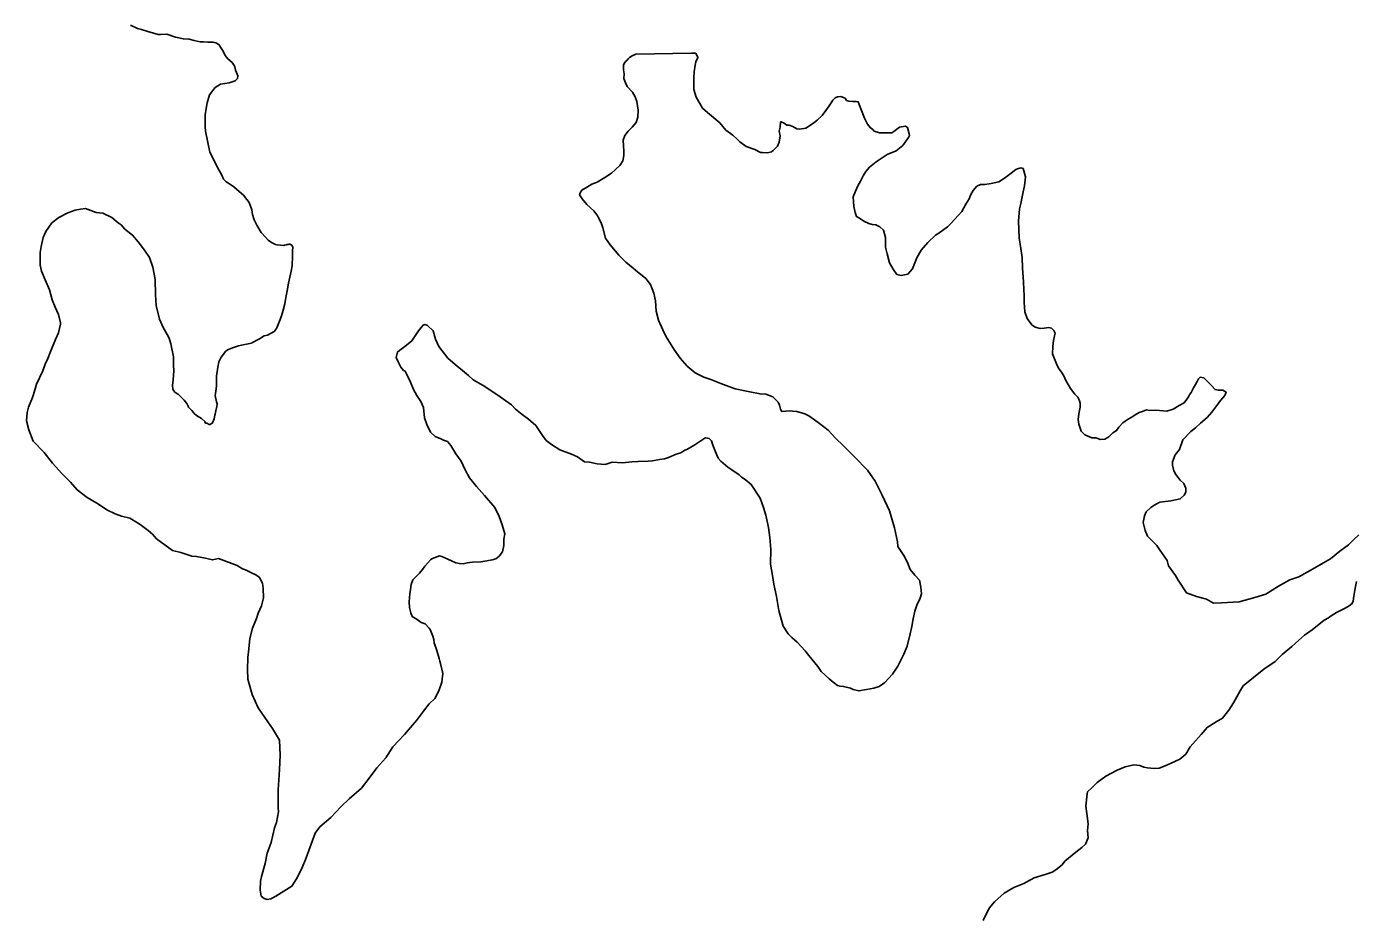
# Model space of a CAD drawing. Extents: x 31699 to 244310, y -8841 to 11474.
# Drawn here: x 147097.3 to 147381.4, y 2136.2 to 2326.6 of the extents above; entities that cross this region are included whole.
import ezdxf

# ---------------------------------------------------------------- set-up
doc = ezdxf.new("R2010")
doc.units = 0
doc.layers.add('R_Draft', color=7, linetype='Continuous')

msp = doc.modelspace()

# ---------------------------------------------------------------- linework, layer by layer
at = {"layer": 'R_Draft'}
for points in [[(147119.49, 2326.88), (147120.98, 2326.19), (147121.85, 2325.95), (147123.19, 2325.52), (147125.41, 2324.85), (147125.94, 2324.87), (147127.27, 2324.98), (147129.16, 2324.3), (147130.83, 2323.95), (147132.04, 2323.85), (147133.11, 2323.61), (147134.38, 2323.32), (147135.12, 2323.34), (147136.05, 2323.23), (147136.85, 2323.26), (147137.18, 2323.26), (147137.79, 2323.08), (147138.4, 2322.77), (147138.89, 2321.98), (147139.31, 2321.32), (147139.73, 2320.4), (147140.35, 2319.69), (147141.24, 2318.91), (147141.66, 2318.26), (147141.8, 2317.93), (147141.96, 2317.26), (147142.17, 2316.74), (147142.46, 2316.01), (147142.41, 2315.47), (147141.89, 2314.99), (147140.64, 2314.55), (147138.78, 2314.23), (147137.61, 2313.53), (147136.39, 2311.96), (147135.9, 2310.28), (147135.51, 2307.79), (147135.46, 2305.12), (147135.55, 2304.19), (147136.48, 2299.74), (147137.19, 2298.36), (147138.04, 2296.59), (147139.03, 2294.81), (147139.39, 2293.95), (147140, 2293.37), (147140.34, 2293.12), (147141.36, 2292.54), (147141.64, 2292.29), (147142.73, 2291.32), (147143.69, 2290.48), (147144.38, 2289.56), (147144.87, 2288.91), (147145.44, 2287.39), (147145.61, 2286.39), (147145.97, 2285.27), (147146.54, 2284.08), (147147.45, 2282.51), (147148.35, 2281.53), (147148.97, 2280.88), (147149.65, 2280.37), (147150.53, 2279.93), (147150.86, 2279.87), (147151.6, 2279.83), (147152.27, 2279.78), (147152.47, 2279.79), (147152.8, 2279.86), (147152.99, 2279.94), (147153.26, 2279.94), (147153.46, 2280.02), (147153.59, 2280.02), (147154, 2279.83), (147154.21, 2279.37), (147154.16, 2278.63), (147154.13, 2277.57), (147154.06, 2275.43), (147153.89, 2274.29), (147153.71, 2273.61), (147153.31, 2271.67), (147153.02, 2270.06), (147152.73, 2268.64), (147152.5, 2267.3), (147152.15, 2265.89), (147151.78, 2264.68), (147151.54, 2263.94), (147150.79, 2262.11), (147150.73, 2261.98), (147150.22, 2261.36), (147148.84, 2260.59), (147148.11, 2260.43), (147147.07, 2259.8), (147145.49, 2258.95), (147145.36, 2258.88), (147143.24, 2258.42), (147142.58, 2258.26)], [(147256.88, 2247.35), (147255.4, 2247.91), (147254.13, 2248), (147251.98, 2248.41), (147248.83, 2249.12), (147245.74, 2250.23), (147243.64, 2251.1), (147242.1, 2251.59), (147240.27, 2252.53), (147238.56, 2253.95), (147237.05, 2255.64), (147235.87, 2257.34), (147234.05, 2260.23), (147233.34, 2261.68), (147232.41, 2263.79), (147231.89, 2265.71), (147231.75, 2267.91), (147231.44, 2269.57), (147230.72, 2271.41), (147229.68, 2272.72), (147227.5, 2274.46), (147227.02, 2274.91), (147225.45, 2276.2), (147223.94, 2277.69), (147222.07, 2279.9), (147221.1, 2281.28), (147220.5, 2283.53), (147220.21, 2284.39), (147219.42, 2286.03), (147218.59, 2287.15), (147217.09, 2288.5), (147216.12, 2289.74), (147215.56, 2290.59), (147215.68, 2291), (147216.06, 2291.61), (147217.24, 2292.31), (147218.15, 2292.87), (147219.27, 2293.31), (147220.91, 2294.29), (147222.35, 2295.2), (147224.16, 2296.86), (147224.8, 2297.88), (147225.03, 2299.02), (147225, 2299.95), (147224.97, 2301.09), (147224.87, 2302.29), (147225.24, 2303.3), (147225.94, 2304.19), (147226.78, 2305.08), (147227.62, 2306.04), (147227.99, 2307.18), (147228.08, 2308.66), (147227.82, 2310.52), (147227.46, 2311.51), (147226.89, 2312.56), (147225.73, 2313.79), (147225.37, 2314.52), (147225.01, 2315.44), (147225.05, 2316.44), (147224.95, 2317.31), (147224.92, 2318.31), (147225.05, 2318.71), (147225.37, 2319.12), (147225.63, 2319.33), (147225.95, 2319.68), (147226.21, 2319.95), (147226.8, 2320.3), (147227.59, 2320.66), (147239.5, 2320.88), (147240.23, 2320.9), (147240.5, 2320.77), (147240.86, 2319.98), (147240.42, 2319.03), (147240.25, 2318.29), (147240.02, 2316.89), (147239.99, 2315.62), (147239.95, 2314.81), (147240, 2313.08), (147240.45, 2311.49), (147241.85, 2309.13), (147242.88, 2308.22), (147245.54, 2305.97), (147246.85, 2304.4), (147248.29, 2303.31), (147249.24, 2302.47), (147249.79, 2301.95), (147251.15, 2300.92), (147253.04, 2300.25), (147254.26, 2299.61), (147254.66, 2299.63), (147255.72, 2299.59), (147256.58, 2299.75), (147256.97, 2300.09), (147257.88, 2300.99), (147258.25, 2301.87), (147258.41, 2303.21), (147258.25, 2304.2), (147258.42, 2305.08), (147258.53, 2306.15), (147258.66, 2306.22), (147259.27, 2305.9)], [(147259.27, 2305.9), (147259.88, 2305.52), (147260.34, 2305.47), (147261.15, 2305.23), (147261.97, 2304.72), (147262.57, 2304.6), (147263.89, 2304.84), (147265.53, 2305.89), (147266.37, 2306.58), (147267.41, 2307.55), (147268.18, 2308.64), (147268.88, 2309.59), (147269.45, 2310.48), (147269.71, 2310.82), (147269.84, 2310.96), (147270.23, 2311.3), (147270.69, 2311.58), (147271.42, 2311.6), (147272.3, 2311.23), (147272.64, 2310.77), (147273.11, 2310.65), (147273.98, 2310.54), (147274.71, 2310.57), (147275.12, 2310.51), (147275.33, 2309.92), (147275.84, 2308.6), (147276.49, 2306.95), (147277.12, 2305.7), (147277.68, 2304.98), (147278.22, 2304.59), (147278.57, 2304.2), (147279.71, 2303.84), (147281.31, 2303.82), (147282.31, 2303.85), (147282.77, 2304.13), (147283.94, 2305.03), (147285.26, 2305.27), (147285.67, 2305.01), (147286.05, 2303.62), (147286.06, 2303.29), (147285.87, 2302.82), (147284.65, 2301.11), (147283.22, 2300), (147281.31, 2299.21), (147278.96, 2297.67), (147277.53, 2296.5), (147276.76, 2295.6), (147276.19, 2294.65), (147275.62, 2293.5), (147275.05, 2292.48), (147274.55, 2291.4), (147274.06, 2290.18), (147274.15, 2289.19), (147274.18, 2288.12), (147274.49, 2286.79), (147274.78, 2285.93), (147275.39, 2285.62), (147276.34, 2284.98), (147277.36, 2284.47), (147278.1, 2284.23), (147278.9, 2284.18), (147279.78, 2283.74), (147280.53, 2283.03), (147280.98, 2281.44), (147280.97, 2279.37), (147281.28, 2277.98), (147281.8, 2276.06), (147282.58, 2274.68), (147283.41, 2273.57), (147284.28, 2273.33), (147285.74, 2273.64), (147286.71, 2274.73), (147287.2, 2276.02), (147287.63, 2277.1), (147288.58, 2278.73), (147290, 2280.37), (147291.62, 2281.96), (147292.34, 2282.38), (147294.23, 2283.77), (147295.01, 2284.53), (147297.26, 2287), (147298.15, 2288.56), (147298.85, 2289.71), (147299.22, 2290.66), (147299.73, 2291.54), (147300.5, 2292.43), (147301.29, 2292.79), (147302.22, 2292.82), (147303.55, 2292.99), (147305.2, 2293.37), (147306.44, 2294.14), (147307.81, 2295.25), (147308.85, 2296.02), (147309.18, 2296.16), (147309.91, 2296.38), (147310.38, 2296.2), (147310.9, 2294.41), (147310.69, 2292.53), (147310.39, 2291.26), (147309.87, 2288.7), (147309.64, 2287.56)], [(147142.58, 2258.26), (147141.53, 2257.9), (147140.28, 2257.4), (147139.82, 2257.05), (147138.92, 2255.89), (147138.42, 2254.87), (147138.19, 2253.73), (147137.91, 2251.78), (147137.93, 2251.05), (147137.91, 2249.71), (147137.86, 2249.11), (147137.69, 2248.11), (147137.64, 2247.64), (147137.94, 2246.31), (147138.02, 2245.91), (147137.97, 2245.31), (147137.8, 2244.37), (147137.62, 2243.7), (147137.56, 2243.43), (147137.38, 2242.69), (147137.08, 2241.81), (147136.55, 2241.46), (147136.35, 2241.46), (147135.81, 2241.71), (147135.55, 2241.77), (147135.4, 2242.1), (147134.72, 2242.74), (147133.63, 2243.38), (147133.15, 2243.83), (147132.6, 2244.42), (147131.91, 2245.2), (147131.84, 2245.4), (147131.56, 2245.92), (147131, 2246.64), (147130.38, 2247.29), (147129.7, 2247.94), (147129.09, 2248.32), (147128.68, 2248.71), (147128.6, 2249.11), (147128.51, 2249.77), (147128.61, 2250.98), (147128.75, 2252.92), (147128.72, 2254.12), (147128.71, 2254.32), (147128.73, 2255.92), (147128.11, 2258.71), (147127.81, 2259.9), (147127.39, 2260.69), (147126.48, 2262.2), (147125.69, 2263.97), (147125.01, 2266.89), (147124.87, 2269.22), (147124.77, 2272.49), (147124.3, 2275.08), (147123.57, 2277.2), (147122.52, 2278.77), (147121.14, 2280.53), (147119.96, 2281.97), (147118.32, 2283.25), (147117.5, 2284.16), (147116.88, 2284.61), (147115.52, 2285.71), (147113.63, 2286.65), (147112.16, 2286.81), (147109.93, 2287.68), (147108.8, 2287.51), (147107.68, 2287.28), (147106.1, 2286.76), (147104.2, 2285.71), (147102.7, 2284.59), (147101.42, 2282.75), (147100.86, 2281.47), (147100.38, 2279.52), (147100.22, 2278.24), (147100.23, 2275.57), (147100.47, 2274.25), (147101.26, 2272.4), (147102.19, 2270.29), (147102.79, 2268.11), (147103.43, 2266.52), (147104.15, 2265.01), (147104.53, 2263.22), (147104.54, 2262.95), (147104.13, 2261.07), (147103.51, 2259.65), (147102.64, 2257.55), (147101.71, 2255.19), (147101.32, 2254.58), (147100.77, 2252.96), (147099.39, 2250.11), (147098.79, 2247.89), (147098.55, 2247.22), (147097.74, 2245.19), (147097.44, 2244.05), (147097.3, 2242.24), (147097.75, 2240.32), (147098.69, 2237.88), (147101.09, 2235.48), (147102.83, 2233.19), (147104.83, 2230.98), (147105.51, 2230.33)], [(147309.64, 2287.56), (147309.38, 2284.95), (147309.56, 2281.35), (147309.89, 2279.09), (147310.21, 2277.16), (147310.28, 2274.96), (147310.5, 2271.9), (147310.55, 2270.36), (147310.59, 2269.03), (147310.63, 2267.56), (147310.76, 2265.56), (147311.27, 2264.11), (147312.24, 2262.74), (147312.99, 2262.29), (147314.06, 2261.99), (147314.86, 2262.08), (147315.86, 2262.18), (147316.46, 2262.06), (147316.94, 2261.54), (147317.22, 2261.01), (147317.11, 2260.41), (147316.87, 2259.4), (147316.71, 2258.13), (147316.69, 2256.59), (147317.49, 2254.41), (147317.98, 2253.49), (147318.6, 2252.64), (147319.09, 2251.86), (147319.52, 2250.87), (147320.51, 2249.16), (147321.41, 2247.92), (147322.09, 2247.27), (147322.38, 2246.75), (147322.6, 2246.02), (147322.56, 2245.15), (147322.27, 2243.74), (147322.17, 2242.53), (147322.33, 2241.54), (147322.78, 2240.01), (147323.6, 2239.24), (147325.08, 2238.61), (147325.95, 2238.64), (147326.35, 2238.45), (147326.83, 2238.26), (147326.89, 2238.27), (147327.89, 2238.3), (147328.74, 2238.85), (147329.58, 2239.68), (147330.37, 2240.17), (147330.88, 2240.92), (147331.72, 2241.81), (147332.24, 2242.16), (147332.83, 2242.58), (147333.87, 2243.15), (147334.33, 2243.49), (147335.18, 2243.99), (147335.91, 2244.27), (147336.76, 2244.57), (147337.43, 2244.45), (147338.63, 2244.55), (147339.56, 2244.45), (147341.1, 2244.29), (147342.49, 2244.74), (147343.73, 2245.51), (147344.84, 2246.07), (147345.61, 2247.16), (147345.8, 2247.5), (147346.06, 2247.91), (147346.31, 2248.32), (147346.81, 2249.27), (147347.26, 2250.02), (147347.57, 2250.69), (147347.89, 2251.24), (147348.21, 2251.58), (147349.01, 2251.47), (147349.5, 2250.95), (147350.59, 2249.85), (147351.42, 2248.94), (147352.16, 2248.83), (147353.09, 2248.79), (147353.77, 2248.34), (147353.52, 2247.66), (147352.56, 2246.57), (147352.05, 2245.82), (147350.76, 2244.11), (147349.73, 2242.95), (147348.3, 2241.77), (147347.27, 2240.74), (147346.23, 2239.97), (147344.55, 2238.19), (147343.81, 2236.1), (147342.91, 2235), (147342.36, 2233.45), (147342.31, 2232.78), (147342.61, 2231.52), (147343.04, 2230.73), (147343.94, 2229.56), (147344.76, 2228.85), (147345.19, 2227.86), (147345.21, 2226.99), (147344.83, 2226.31)], [(147179.45, 2201.2), (147179.15, 2202.33), (147179.12, 2203.53), (147179.26, 2205.27), (147179.37, 2206.14), (147179.54, 2207.21), (147179.91, 2208.23), (147180.62, 2208.91), (147181.33, 2209.67), (147181.97, 2210.42), (147182.48, 2211.17), (147183.71, 2212.61), (147184.1, 2212.76), (147185.02, 2213.12), (147185.62, 2213.33), (147186.09, 2213.22), (147187.37, 2212.65), (147188.18, 2212.28), (147189.06, 2211.9), (147189.86, 2211.72), (147190.66, 2211.68), (147191.52, 2211.84), (147192.65, 2212.01), (147194.45, 2212.06), (147195.71, 2212.3), (147196.83, 2212.53), (147197.63, 2212.75), (147198.34, 2213.31), (147199.05, 2214.2), (147199.34, 2215.54), (147199.37, 2216.95), (147199.53, 2218.08), (147199.01, 2220.01), (147198.36, 2221.79), (147197.43, 2223.7), (147195.22, 2226.3), (147193.5, 2228.19), (147191.98, 2230.08), (147191.06, 2231.79), (147190.21, 2233.63), (147189.1, 2235.2), (147187.98, 2236.97), (147187.29, 2237.82), (147186.48, 2238.13), (147185.87, 2238.38), (147184.66, 2238.88), (147183.7, 2239.85), (147182.85, 2241.43), (147182.41, 2242.88), (147182.14, 2245.08), (147181.57, 2246.4), (147180.73, 2247.64), (147180.03, 2248.95), (147179.38, 2250.54), (147178.46, 2252.45), (147178.25, 2252.84), (147177.91, 2253.03), (147177.35, 2253.75), (147176.72, 2254.87), (147176.36, 2255.79), (147176.59, 2256.93), (147177.44, 2257.62), (147177.83, 2257.84), (147179.65, 2259.36), (147180.42, 2260.45), (147181.12, 2261.47), (147181.7, 2262.22), (147182.15, 2262.77), (147182.28, 2262.77), (147182.55, 2262.85), (147183.02, 2262.66), (147184.25, 2261.5), (147184.77, 2259.71), (147185.48, 2258.13), (147187.36, 2255.65), (147189.47, 2253.84), (147190.09, 2253.39), (147191.8, 2251.91), (147192.76, 2251), (147194.92, 2249.79), (147195.94, 2249.16), (147198.53, 2247.36), (147199.75, 2246.53), (147200.98, 2245.63), (147201.87, 2244.73), (147203.3, 2243.57), (147204.6, 2242.6), (147206.17, 2241.25), (147206.65, 2240.59), (147207.63, 2239.09), (147208.4, 2238.04), (147209.55, 2237.21), (147211.32, 2236.06), (147213.81, 2235.13), (147215.09, 2234.57), (147216.59, 2233.48), (147217.66, 2233.37), (147219.34, 2233.02), (147221.01, 2232.87), (147222.52, 2233.38), (147224.73, 2233.25)], [(147224.73, 2233.25), (147226.72, 2233.44), (147228.05, 2233.55), (147230.24, 2233.61), (147231.11, 2233.7), (147232.63, 2233.95), (147233.69, 2234.11), (147234.55, 2234.41), (147236.19, 2235.12), (147237.18, 2235.42), (147238.03, 2235.98), (147238.5, 2236.13), (147240.2, 2237.11), (147241.5, 2237.95), (147242.35, 2238.51), (147242.55, 2238.58), (147243.22, 2238.47), (147243.77, 2237.95), (147244.06, 2237.02), (147244.64, 2235.64), (147245.15, 2234.25), (147245.76, 2233.6), (147247.27, 2232.31), (147248.08, 2231.74), (147249.65, 2230.71), (147250.2, 2230.2), (147250.94, 2229.68), (147252.24, 2228.65), (147254.19, 2225.71), (147254.85, 2223.72), (147255.37, 2222.07), (147255.91, 2219.41), (147256.24, 2217.29), (147256.45, 2214.69), (147256.35, 2211.55), (147256.82, 2209.16), (147257.07, 2207.3), (147257.68, 2204.65), (147258.17, 2201.66), (147259.07, 2198.34), (147260.18, 2196.71), (147260.94, 2195.93), (147262.1, 2194.9), (147263.76, 2193.07), (147264.59, 2192.03), (147266.46, 2189.68), (147267.22, 2188.64), (147268.04, 2187.86), (147268.93, 2187.02), (147269.75, 2186.31), (147270.71, 2185.6), (147271.24, 2185.48), (147271.98, 2185.44), (147273.45, 2185.08), (147274.06, 2184.77), (147275.27, 2184.47), (147276.93, 2184.78), (147278.45, 2185.03), (147279.64, 2185.4), (147280.81, 2186.3), (147282.42, 2188.08), (147283.57, 2189.79), (147284.9, 2192.3), (147285.58, 2194.05), (147286.23, 2196.68), (147286.58, 2198.22), (147286.87, 2199.9), (147287.22, 2201.51), (147287.65, 2202.79), (147288.34, 2204.28), (147288.64, 2205.23), (147288.53, 2206.69), (147288.22, 2208.15), (147287.26, 2209.26), (147286.22, 2210.43), (147285.64, 2211.95), (147284.87, 2213.46), (147283.61, 2215.36), (147283.51, 2216.36), (147282.89, 2219.34), (147281.78, 2222.98), (147280.22, 2226.34), (147278.73, 2229.37), (147277.13, 2231.72), (147274.31, 2234.51), (147273.21, 2235.68), (147271.98, 2236.91), (147270.26, 2238.53), (147268.68, 2240.22), (147266.84, 2241.64), (147265.75, 2242.47), (147264.59, 2243.3), (147263.71, 2243.75), (147262.03, 2244.23), (147261.1, 2244.34), (147260.5, 2244.39), (147258.77, 2244.27), (147258.49, 2244.73), (147258.26, 2245.59), (147257.98, 2246.25), (147256.88, 2247.35)], [(147105.51, 2230.33), (147106.68, 2229.1), (147108.13, 2227.47), (147110.24, 2225.87), (147112.34, 2224.66), (147113.56, 2223.83), (147114.45, 2223.19), (147116.27, 2222.37), (147117.62, 2221.88), (147119.37, 2221.39), (147120.99, 2220.44), (147121.6, 2220.06), (147123.31, 2218.77), (147124.2, 2218), (147125.09, 2217.02), (147128.5, 2214.52), (147130.31, 2214.11), (147132.6, 2213.31), (147133.66, 2213.2), (147135.54, 2212.86), (147137.02, 2212.5), (147138.34, 2212.81), (147142.31, 2211.32), (147143.47, 2210.56), (147144.14, 2210.38), (147145.56, 2209.68), (147146.3, 2209.3), (147147.12, 2208.73), (147147.75, 2207.54), (147147.92, 2206.35), (147147.98, 2204.41), (147147.5, 2202.66), (147146.81, 2201.11), (147146.45, 2199.96), (147145.58, 2197.87), (147145.04, 2195.71), (147144.84, 2193.5), (147144.63, 2191.63), (147144.51, 2189.02), (147144.64, 2186.96), (147145.53, 2183.71), (147146.82, 2180.88), (147148.9, 2177.87), (147149.88, 2176.43), (147151.35, 2173.94), (147151.51, 2170.74), (147151.41, 2167.66), (147151.27, 2165.39), (147151.07, 2163.38), (147151.12, 2159.44), (147151.14, 2158.64), (147150.75, 2156.29), (147150.31, 2155.21), (147149.61, 2152.05), (147148.74, 2149.76), (147148.34, 2147.54), (147147.56, 2144.78), (147147.32, 2143.77), (147147.25, 2141.84), (147147.48, 2140.57), (147148.1, 2140.06), (147148.77, 2139.88), (147149.5, 2140.03), (147150.61, 2140.6), (147154.01, 2142.7), (147155.03, 2144.27), (147156.17, 2146.5), (147157.1, 2148.8), (147159.01, 2154.07), (147160.03, 2155.43), (147162.37, 2157.37), (147164.5, 2159.64), (147166.25, 2161.42), (147168.91, 2163.7), (147170.58, 2165.82), (147172.18, 2168.01), (147174.11, 2170.13), (147175.64, 2172.52), (147178.1, 2175.13), (147180.67, 2178.14), (147182.14, 2180.12), (147183.36, 2181.69), (147184.59, 2182.86), (147185.48, 2184.49), (147186.09, 2186.31), (147186.3, 2188.19), (147185.77, 2190.31), (147185.69, 2190.84), (147185.54, 2191.37), (147185.02, 2193.15), (147184.44, 2194.74), (147184.35, 2195.47), (147184.2, 2196.2), (147184.05, 2196.53), (147183.62, 2197.59), (147183.41, 2197.91), (147182.52, 2198.82), (147181.64, 2199.13), (147180.83, 2199.77), (147179.74, 2200.41), (147179.45, 2201.2)], [(147344.83, 2226.31), (147343.99, 2225.55), (147341.94, 2225.16), (147339.62, 2224.82), (147338.57, 2224.26), (147337.72, 2223.7), (147336.68, 2222.8), (147336.37, 2221.92), (147336.08, 2220.51), (147336.46, 2218.79), (147336.97, 2217.6), (147338.96, 2215.59), (147339.72, 2214.54), (147341.18, 2212.38), (147341.49, 2211.19), (147342.95, 2209.16), (147343.57, 2208.18), (147345.32, 2205.43), (147347.48, 2204.69), (147349.62, 2204.09), (147351.11, 2203.26), (147352.78, 2203.31), (147356.57, 2203.56), (147359.94, 2204.46), (147362.32, 2205.13), (147365, 2206.88), (147367.42, 2208.22), (147369.33, 2208.87), (147371.76, 2210.21), (147374.64, 2211.84), (147376.14, 2212.75), (147378.1, 2214.34), (147379.99, 2215.73), (147381.02, 2216.76), (147382.19, 2217.87)], [(147381.68, 2207.9), (147381.4, 2206.43), (147381.11, 2204.75), (147380.94, 2203.68), (147380.76, 2203.14), (147380.11, 2202.65), (147379.26, 2202.16), (147377.42, 2201.24), (147376.24, 2200.53), (147375.66, 2200.12), (147374.74, 2199.62), (147372.2, 2197.54), (147370.57, 2196.36), (147368.62, 2194.7), (147367.85, 2193.94), (147365.76, 2192.28), (147364.28, 2190.77), (147361.86, 2189.09), (147357.44, 2185.56), (147356.8, 2184.47), (147355.35, 2181.89), (147354.4, 2180.33), (147353.05, 2178.62), (147351.67, 2177.84), (147349.71, 2176.65), (147348.49, 2175.15), (147346.1, 2172.54), (147345.15, 2170.91), (147343.92, 2169.87), (147342.01, 2169.01), (147340.76, 2168.44), (147339.51, 2167.94), (147338.38, 2167.9), (147336.98, 2168), (147336.17, 2168.17), (147335.36, 2168.55), (147334.03, 2168.64), (147332.24, 2168.26), (147330.53, 2167.54), (147328.1, 2166.27), (147326.21, 2164.87), (147325.05, 2163.77), (147324.14, 2162.88), (147324.09, 2162.48), (147323.77, 2159.8), (147324.01, 2158.27), (147324.28, 2156.07), (147324.12, 2154.6), (147324.3, 2153.07), (147323.74, 2151.72)], [(147323.74, 2151.72), (147322.96, 2150.96), (147321.66, 2149.99), (147319.32, 2148.05), (147318.74, 2147.3), (147317.38, 2146.19), (147316.59, 2145.7), (147315.07, 2145.18), (147312.76, 2144.52), (147310.54, 2143.25), (147308.43, 2142.39), (147306.33, 2141.19), (147304.26, 2139.39), (147303.16, 2138.02), (147301.84, 2135.38)]]:
    msp.add_lwpolyline(points, dxfattribs=at)

doc.saveas('drawing.dxf')
